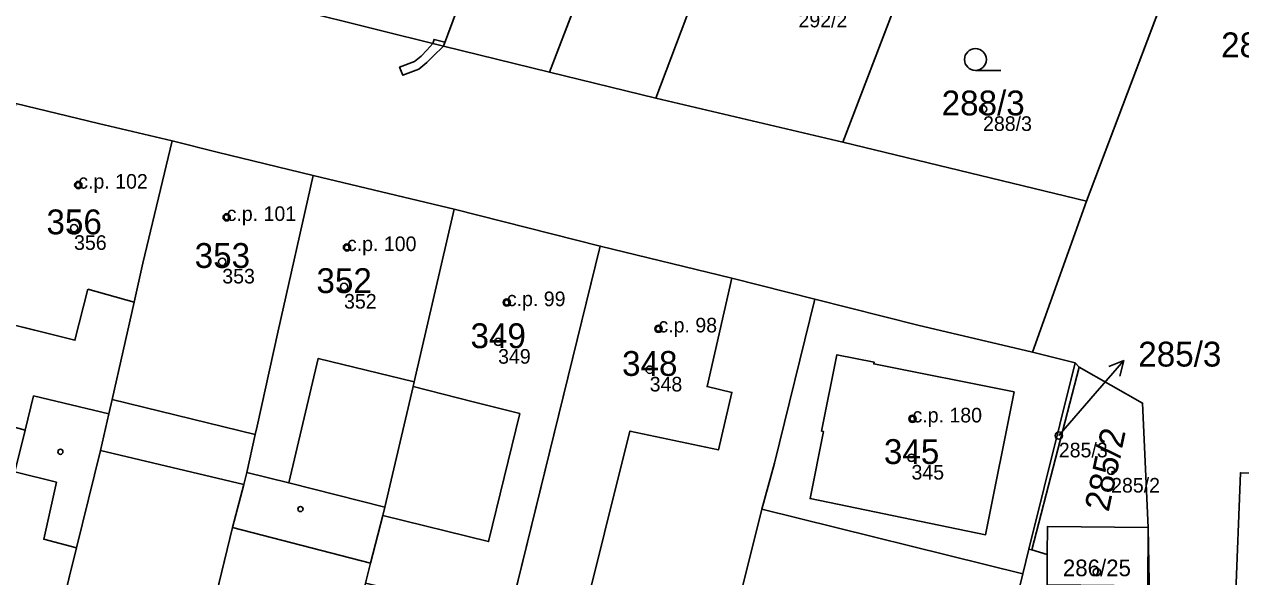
# Model space of a CAD drawing. Extents: x -603967 to -594699, y -1179315 to -1165625.
# Drawn here: x -597788 to -597704.7, y -1172484.5 to -1172446.7 of the extents above; entities that cross this region are included whole.
import ezdxf

# ---------------------------------------------------------------- set-up
doc = ezdxf.new("R2010")
doc.units = 0
for name, color, linetype in [('Definiční body', 7, 'Continuous'), ('Hranice parcel', 7, 'Continuous'), ('Parcelní čísla', 7, 'Continuous'), ('Polygon budovy', 7, 'Continuous'), ('Polygon parcely', 7, 'Continuous'), ('Pop  PČ popisy', 7, 'Continuous'), ('Vnitřní kresba', 7, 'Continuous'), ('Věcná břemena k části', 7, 'Continuous'), ('Značky budov', 7, 'Continuous'), ('Značky kultur', 7, 'Continuous')]:
    doc.layers.add(name, color=color, linetype=linetype)

msp = doc.modelspace()

# ---------------------------------------------------------------- linework, layer by layer
at = {"layer": 'Definiční body'}
for centre in [(-597722.32, -1172452.45994), (-597784.28, -1172457.64994), (-597774.12, -1172459.85994), (-597784.57, -1172460.59994), (-597765.88, -1172461.91994), (-597774.42, -1172462.89994), (-597766.08, -1172464.61994), (-597754.93, -1172465.68994), (-597744.55, -1172467.48994), (-597755.53, -1172468.38994), (-597745.15, -1172470.28994), (-597727.15, -1172473.64994), (-597717.13, -1172474.79994), (-597727.22, -1172476.31994), (-597713.55, -1172477.20994), (-597714.53, -1172484.13994)]:
    msp.add_circle(centre, 0.25, dxfattribs=at)
at = {"layer": 'Hranice parcel'}
for p, q in [((-597720.99, -1172369.15), (-597752, -1172449.92)), ((-597747.04, -1172415.37), (-597759.28, -1172448.14)), ((-597721.08, -1172426.42), (-597731.92, -1172454.72)), ((-597705.23, -1172432.36), (-597715.24, -1172458.75)), ((-597759.28, -1172448.14), (-597769.17, -1172445.68)), ((-597759.28, -1172448.14), (-597752, -1172449.92)), ((-597752, -1172449.92), (-597744.72, -1172451.7)), ((-597731.92, -1172454.72), (-597744.72, -1172451.7)), ((-597715.24, -1172458.75), (-597731.92, -1172454.72)), ((-597715.24, -1172458.75), (-597718.93, -1172469.1)), ((-597758.53, -1172459.31), (-597748.53, -1172461.83)), ((-597748.53, -1172461.83), (-597754.78, -1172487.2)), ((-597733.85, -1172465.46), (-597736.61, -1172476.68)), ((-597733.85, -1172465.46), (-597726.79, -1172467.24)), ((-597726.79, -1172467.24), (-597718.93, -1172469.1)), ((-597718.93, -1172469.1), (-597716.02, -1172469.81)), ((-597719.18, -1172482.57), (-597716.02, -1172469.81)), ((-597715.74, -1172470.11), (-597718.97, -1172482.63)), ((-597716.02, -1172469.81), (-597715.74, -1172470.11)), ((-597715.74, -1172470.11), (-597711.39, -1172472.58)), ((-597711.39, -1172472.58), (-597711.01, -1172481.09)), ((-597782.76, -1172475.83), (-597784.41, -1172482.49)), ((-597782.76, -1172475.83), (-597772.95, -1172478.14)), ((-597736.61, -1172476.68), (-597737.47, -1172479.83)), ((-597772.73, -1172477.32), (-597772.95, -1172478.14)), ((-597772.95, -1172478.14), (-597773.73, -1172481.09)), ((-597737.47, -1172479.83), (-597719.6, -1172484.27)), ((-597773.73, -1172481.09), (-597780.82, -1172510.33)), ((-597764.27, -1172483.53), (-597773.73, -1172481.09)), ((-597711.01, -1172481.09), (-597711.04, -1172485.09)), ((-597784.41, -1172482.49), (-597790.3, -1172506.18)), ((-597719.18, -1172482.57), (-597719.6, -1172484.27)), ((-597718.97, -1172482.63), (-597719.18, -1172482.57)), ((-597718.97, -1172482.63), (-597717.92, -1172482.95)), ((-597717.94, -1172485.02), (-597717.92, -1172482.95)), ((-597764.62, -1172484.89), (-597764.27, -1172483.53)), ((-597719.6, -1172484.27), (-597734.54, -1172544.65))]:
    msp.add_line(p, q, dxfattribs=at)
for points in [[(-597744.72, -1172451.7), (-597729.3, -1172410.88), (-597723.41, -1172395.27)], [(-597788.55, -1172452.08), (-597782.89, -1172453.44), (-597777.85, -1172454.63)], [(-597777.85, -1172454.63), (-597779.86, -1172463.01), (-597780.46, -1172465.67), (-597781.97, -1172472.33), (-597782.19, -1172473.3), (-597782.76, -1172475.83)], [(-597777.85, -1172454.63), (-597774.77, -1172455.4), (-597768.2, -1172457)], [(-597768.2, -1172457), (-597770.59, -1172467.64), (-597770.89, -1172468.98), (-597772.03, -1172474.16), (-597772.16, -1172474.73), (-597772.73, -1172477.32)], [(-597768.2, -1172457), (-597761.99, -1172458.48), (-597758.53, -1172459.31)], [(-597763.28, -1172479.7), (-597761.34, -1172471.44), (-597761.27, -1172471.13), (-597758.53, -1172459.31)], [(-597748.53, -1172461.83), (-597739.52, -1172464.03), (-597733.85, -1172465.46)], [(-597784.41, -1172482.49), (-597786.65, -1172481.9), (-597785.78, -1172477.99), (-597788.63, -1172477.28), (-597787.92, -1172474.42), (-597788.74, -1172474.2)], [(-597701.75, -1172477.37), (-597704.7, -1172477.34), (-597705.03, -1172486.06), (-597705.14, -1172496.36), (-597703.9, -1172524.13), (-597698.59, -1172552.22)], [(-597764.27, -1172483.53), (-597763.43, -1172480.28), (-597763.28, -1172479.7)], [(-597737.47, -1172479.83), (-597739.18, -1172486.7), (-597740.79, -1172493.1)], [(-597717.92, -1172482.95), (-597717.91, -1172481.03), (-597711.01, -1172481.09)], [(-597711.01, -1172481.09), (-597710.91, -1172487.26), (-597708.8, -1172525.13), (-597704.36, -1172552.37), (-597711.53, -1172578.94)]]:
    msp.add_lwpolyline(points, dxfattribs=at)
at = {"layer": 'Polygon budovy'}
for points in [[(-597783.63, -1172464.77), (-597780.46, -1172465.67), (-597779.86, -1172463.01), (-597777.85, -1172454.63), (-597782.89, -1172453.44), (-597788.55, -1172452.08), (-597790.39, -1172461.34), (-597790.9, -1172463.37), (-597791.69, -1172466.49), (-597784.51, -1172468.28)], [(-597780.46, -1172465.67), (-597781.97, -1172472.33), (-597772.16, -1172474.73), (-597772.03, -1172474.16), (-597770.89, -1172468.98), (-597770.59, -1172467.64), (-597768.2, -1172457), (-597774.77, -1172455.4), (-597777.85, -1172454.63), (-597779.86, -1172463.01)], [(-597768.2, -1172457), (-597770.59, -1172467.64), (-597770.89, -1172468.98), (-597772.03, -1172474.16), (-597772.16, -1172474.73), (-597772.73, -1172477.32), (-597769.87, -1172478.04), (-597767.85, -1172469.52), (-597761.27, -1172471.13), (-597758.53, -1172459.31), (-597761.99, -1172458.48)], [(-597748.53, -1172461.83), (-597758.53, -1172459.31), (-597761.27, -1172471.13), (-597761.34, -1172471.44), (-597757.25, -1172472.48), (-597754.05, -1172473.29), (-597756.18, -1172482.05), (-597763.43, -1172480.28), (-597764.27, -1172483.53), (-597764.62, -1172484.89), (-597754.78, -1172487.2)], [(-597739.52, -1172464.03), (-597748.53, -1172461.83), (-597754.78, -1172487.2), (-597749.99, -1172488.42), (-597746.5, -1172474.49), (-597740.44, -1172475.78), (-597739.52, -1172471.84), (-597741.22, -1172471.45)], [(-597733.38, -1172474.5), (-597733.25, -1172474.52), (-597734.17, -1172479.11), (-597722.15, -1172481.59), (-597720.2, -1172471.81), (-597729.8, -1172469.89), (-597729.77, -1172469.78), (-597732.33, -1172469.27)]]:
    msp.add_lwpolyline(points, close=True, dxfattribs=at)
at = {"layer": 'Polygon parcely'}
for points in [[(-597759.28, -1172448.14), (-597752, -1172449.92), (-597720.99, -1172369.15), (-597720.66, -1172368.28), (-597724.93, -1172366.07), (-597728.2, -1172364.9), (-597728.45, -1172365.57), (-597747.04, -1172415.37)], [(-597744.72, -1172451.7), (-597729.3, -1172410.88), (-597723.41, -1172395.27), (-597714.53, -1172371.77), (-597714.34, -1172371.24), (-597717.44, -1172370.05), (-597717.16, -1172369.3), (-597720.99, -1172369.15), (-597752, -1172449.92)], [(-597723.41, -1172395.27), (-597729.3, -1172410.88), (-597744.72, -1172451.7), (-597731.92, -1172454.72), (-597721.08, -1172426.42), (-597711.07, -1172399.86)], [(-597756.46, -1172412.58), (-597769.17, -1172445.68), (-597759.28, -1172448.14), (-597747.04, -1172415.37)], [(-597731.92, -1172454.72), (-597715.24, -1172458.75), (-597705.23, -1172432.36), (-597721.08, -1172426.42)], [(-597780.46, -1172465.67), (-597781.97, -1172472.33), (-597782.19, -1172473.3), (-597782.76, -1172475.83), (-597772.95, -1172478.14), (-597772.73, -1172477.32), (-597772.16, -1172474.73), (-597772.03, -1172474.16), (-597770.89, -1172468.98), (-597770.59, -1172467.64), (-597768.2, -1172457), (-597774.77, -1172455.4), (-597777.85, -1172454.63), (-597779.86, -1172463.01)], [(-597763.28, -1172479.7), (-597761.34, -1172471.44), (-597761.27, -1172471.13), (-597758.53, -1172459.31), (-597761.99, -1172458.48), (-597768.2, -1172457), (-597770.59, -1172467.64), (-597770.89, -1172468.98), (-597772.03, -1172474.16), (-597772.16, -1172474.73), (-597772.73, -1172477.32), (-597772.95, -1172478.14), (-597773.73, -1172481.09), (-597764.27, -1172483.53), (-597763.43, -1172480.28)], [(-597754.78, -1172487.2), (-597748.53, -1172461.83), (-597758.53, -1172459.31), (-597761.27, -1172471.13), (-597761.34, -1172471.44), (-597763.28, -1172479.7), (-597763.43, -1172480.28), (-597764.27, -1172483.53), (-597764.62, -1172484.89)], [(-597736.61, -1172476.68), (-597733.85, -1172465.46), (-597739.52, -1172464.03), (-597748.53, -1172461.83), (-597754.78, -1172487.2), (-597749.99, -1172488.42), (-597746.15, -1172489.4), (-597746.69, -1172491.64), (-597740.79, -1172493.1), (-597739.18, -1172486.7), (-597737.47, -1172479.83)], [(-597719.6, -1172484.27), (-597719.18, -1172482.57), (-597716.02, -1172469.81), (-597718.93, -1172469.1), (-597726.79, -1172467.24), (-597733.85, -1172465.46), (-597736.61, -1172476.68), (-597737.47, -1172479.83)], [(-597715.74, -1172470.11), (-597716.02, -1172469.81), (-597719.18, -1172482.57), (-597718.97, -1172482.63)], [(-597711.01, -1172481.09), (-597711.39, -1172472.58), (-597715.74, -1172470.11), (-597718.97, -1172482.63), (-597717.92, -1172482.95), (-597717.91, -1172481.03)], [(-597787.92, -1172474.42), (-597788.74, -1172474.2), (-597790.3, -1172481.63), (-597790.74, -1172481.51), (-597791.36, -1172484.26), (-597795.9, -1172483.38), (-597800.5, -1172502.4), (-597790.3, -1172506.18), (-597784.41, -1172482.49), (-597786.65, -1172481.9), (-597785.78, -1172477.99), (-597788.63, -1172477.28)], [(-597782.76, -1172475.83), (-597784.41, -1172482.49), (-597790.3, -1172506.18), (-597780.82, -1172510.33), (-597773.73, -1172481.09), (-597772.95, -1172478.14)], [(-597739.18, -1172486.7), (-597740.79, -1172493.1), (-597750.21, -1172531.26), (-597734.54, -1172544.65), (-597719.6, -1172484.27), (-597737.47, -1172479.83)], [(-597764.27, -1172483.53), (-597773.73, -1172481.09), (-597780.82, -1172510.33), (-597771.79, -1172514.63), (-597764.62, -1172484.89)], [(-597711.01, -1172481.09), (-597717.91, -1172481.03), (-597717.92, -1172482.95), (-597717.94, -1172485.02), (-597711.04, -1172485.09)], [(-597718.2, -1172516.37), (-597718.17, -1172512.48), (-597718.14, -1172508.64), (-597718.1, -1172504.74), (-597718.07, -1172500.78), (-597718.04, -1172496.86), (-597718.01, -1172492.94), (-597717.97, -1172488.99), (-597717.94, -1172485.02), (-597717.92, -1172482.95), (-597718.97, -1172482.63), (-597719.18, -1172482.57), (-597719.6, -1172484.27), (-597734.54, -1172544.65), (-597718.47, -1172544.8), (-597718.43, -1172543.61), (-597718.4, -1172539.74), (-597718.37, -1172535.89), (-597718.33, -1172531.95), (-597718.3, -1172528.1), (-597718.27, -1172524.25), (-597718.24, -1172520.35)]]:
    msp.add_lwpolyline(points, close=True, dxfattribs=at)
for points in [[(-597695.34, -1172405.72), (-597705.23, -1172432.36), (-597715.24, -1172458.75), (-597718.93, -1172469.1), (-597716.02, -1172469.81), (-597715.74, -1172470.11), (-597711.39, -1172472.58), (-597711.01, -1172481.09), (-597710.91, -1172487.26), (-597708.8, -1172525.13), (-597704.36, -1172552.37), (-597711.53, -1172578.94), (-597712.81, -1172585.71), (-597718.09, -1172613.54), (-597711.11, -1172616.23), (-597707.28, -1172588.93), (-597698.59, -1172552.22)], [(-597817.54, -1172445.04), (-597810.05, -1172446.82), (-597801.98, -1172448.79), (-597795.64, -1172450.34), (-597788.55, -1172452.08), (-597782.89, -1172453.44), (-597777.85, -1172454.63), (-597774.77, -1172455.4), (-597768.2, -1172457), (-597761.99, -1172458.48), (-597758.53, -1172459.31), (-597748.53, -1172461.83), (-597739.52, -1172464.03), (-597733.85, -1172465.46), (-597726.79, -1172467.24), (-597718.93, -1172469.1), (-597715.24, -1172458.75), (-597731.92, -1172454.72), (-597744.72, -1172451.7), (-597752, -1172449.92), (-597759.28, -1172448.14), (-597769.17, -1172445.68)], [(-597788.74, -1172474.2), (-597787.92, -1172474.42), (-597788.63, -1172477.28), (-597785.78, -1172477.99), (-597786.65, -1172481.9), (-597784.41, -1172482.49), (-597782.76, -1172475.83), (-597782.19, -1172473.3), (-597781.97, -1172472.33), (-597780.46, -1172465.67), (-597779.86, -1172463.01), (-597777.85, -1172454.63), (-597782.89, -1172453.44), (-597788.55, -1172452.08)], [(-597703.9, -1172524.13), (-597705.14, -1172496.36), (-597705.03, -1172486.06), (-597704.7, -1172477.34), (-597701.75, -1172477.37)], [(-597701.75, -1172477.37), (-597704.7, -1172477.34), (-597705.03, -1172486.06), (-597705.14, -1172496.36), (-597703.9, -1172524.13)], [(-597704.36, -1172552.37), (-597708.8, -1172525.13), (-597710.91, -1172487.26), (-597711.01, -1172481.09), (-597711.04, -1172485.09), (-597711.08, -1172489.04), (-597711.11, -1172493), (-597711.14, -1172496.92), (-597711.17, -1172500.83), (-597711.21, -1172504.8), (-597711.24, -1172508.69), (-597711.27, -1172512.54), (-597711.31, -1172516.43), (-597711.34, -1172520.41), (-597711.37, -1172524.31), (-597711.4, -1172528.16), (-597711.44, -1172532), (-597711.47, -1172535.95)]]:
    msp.add_lwpolyline(points, dxfattribs=at)
at = {"layer": 'Pop  PČ popisy'}
for p, q in [((-597714.65, -1172471.92), (-597712.681, -1172469.655)), ((-597712.681, -1172469.655), (-597713.716, -1172470.082)), ((-597712.681, -1172469.655), (-597712.96, -1172470.739)), ((-597717.13, -1172474.8), (-597714.65, -1172471.92))]:
    msp.add_line(p, q, dxfattribs=at)
at = {"layer": 'Vnitřní kresba'}
for p, q in [((-597784.51, -1172468.28), (-597783.63, -1172464.77)), ((-597783.63, -1172464.77), (-597780.46, -1172465.67)), ((-597739.52, -1172464.03), (-597741.22, -1172471.45)), ((-597791.69, -1172466.49), (-597784.51, -1172468.28)), ((-597767.85, -1172469.52), (-597769.87, -1172478.04)), ((-597761.27, -1172471.13), (-597767.85, -1172469.52)), ((-597733.38, -1172474.5), (-597732.33, -1172469.27)), ((-597732.33, -1172469.27), (-597729.77, -1172469.78)), ((-597729.77, -1172469.78), (-597729.8, -1172469.89)), ((-597729.8, -1172469.89), (-597720.2, -1172471.81)), ((-597761.34, -1172471.44), (-597757.25, -1172472.48)), ((-597741.22, -1172471.45), (-597739.52, -1172471.84)), ((-597787.92, -1172474.42), (-597787.35, -1172472.09)), ((-597787.35, -1172472.09), (-597782.19, -1172473.3)), ((-597739.52, -1172471.84), (-597740.44, -1172475.78)), ((-597720.2, -1172471.81), (-597722.15, -1172481.59)), ((-597772.16, -1172474.73), (-597781.97, -1172472.33)), ((-597754.05, -1172473.29), (-597757.25, -1172472.48)), ((-597756.18, -1172482.05), (-597754.05, -1172473.29)), ((-597734.17, -1172479.11), (-597733.25, -1172474.52)), ((-597733.25, -1172474.52), (-597733.38, -1172474.5)), ((-597772.73, -1172477.32), (-597769.87, -1172478.04)), ((-597769.87, -1172478.04), (-597763.28, -1172479.7)), ((-597722.15, -1172481.59), (-597734.17, -1172479.11)), ((-597756.18, -1172482.05), (-597763.43, -1172480.28))]:
    msp.add_line(p, q, dxfattribs=at)
msp.add_lwpolyline([(-597749.99, -1172488.42), (-597746.5, -1172474.49), (-597740.44, -1172475.78)], dxfattribs=at)
at = {"layer": 'Věcná břemena k části'}
for points in [[(-597759.28, -1172448.14), (-597759.99, -1172447.96), (-597760.41, -1172448.42), (-597760.81, -1172448.82), (-597761.25, -1172449.2), (-597762.28, -1172449.58), (-597762.06, -1172450.14), (-597760.95, -1172449.72), (-597760.41, -1172449.26), (-597759.97, -1172448.84)], [(-597759.28, -1172448.14), (-597759.18, -1172447.88), (-597759.92, -1172447.69), (-597759.99, -1172447.96)]]:
    msp.add_lwpolyline(points, close=True, dxfattribs=at)
at = {"layer": 'Značky budov'}
for centre in [(-597784.2868, -1172457.64916), (-597774.1268, -1172459.85916), (-597765.8868, -1172461.91916), (-597754.9368, -1172465.68916), (-597744.5568, -1172467.48916), (-597727.1568, -1172473.64916), (-597785.5068, -1172475.90916), (-597769.0668, -1172479.82916)]:
    msp.add_circle(centre, 0.175, dxfattribs=at)
at = {"layer": 'Značky kultur'}
msp.add_line((-597722.843, -1172449.81), (-597721.093, -1172449.81), dxfattribs=at)
msp.add_circle((-597722.84286, -1172449.05981), 0.75, dxfattribs=at)

# ---------------------------------------------------------------- texts
at = {"layer": 'Definiční body'}
for s, p in [('292/2', (-597734.96, -1172446.859)), ('288/3', (-597722.32, -1172453.949)), ('c.p. 102', (-597784.28, -1172457.9)), ('c.p. 101', (-597774.12, -1172460.11)), ('356', (-597784.57, -1172462.089)), ('c.p. 100', (-597765.88, -1172462.17)), ('353', (-597774.42, -1172464.389)), ('352', (-597766.08, -1172466.109)), ('c.p. 99', (-597754.93, -1172465.94)), ('c.p. 98', (-597744.55, -1172467.74)), ('349', (-597755.53, -1172469.879)), ('348', (-597745.15, -1172471.779)), ('c.p. 180', (-597727.15, -1172473.9)), ('285/3', (-597717.13, -1172476.289)), ('345', (-597727.22, -1172477.809)), ('285/2', (-597713.55, -1172478.699))]:
    msp.add_text(s, height=0.999996, dxfattribs=at).set_placement(p)
at = {"layer": 'Parcelní čísla'}
for s, height, p in [('285/1', 1.699998, (-597706.016, -1172448.905)), ('288/3', 1.699998, (-597725.156, -1172452.885)), ('356', 1.699998, (-597786.46, -1172461.025)), ('353', 1.699998, (-597776.31, -1172463.325)), ('352', 1.699998, (-597767.97, -1172465.045)), ('349', 1.699998, (-597757.42, -1172468.815)), ('285/3', 1.699998, (-597711.69, -1172470.075)), ('348', 1.699998, (-597747.04, -1172470.715)), ('345', 1.699998, (-597729.11, -1172476.745)), ('286/25', 1.14, (-597716.854, -1172484.425))]:
    msp.add_text(s, height=height, dxfattribs=at).set_placement(p)
msp.add_text('285/2', height=1.699998, rotation=78, dxfattribs=at).set_placement((-597713.723, -1172480.072))

doc.saveas('drawing.dxf')
